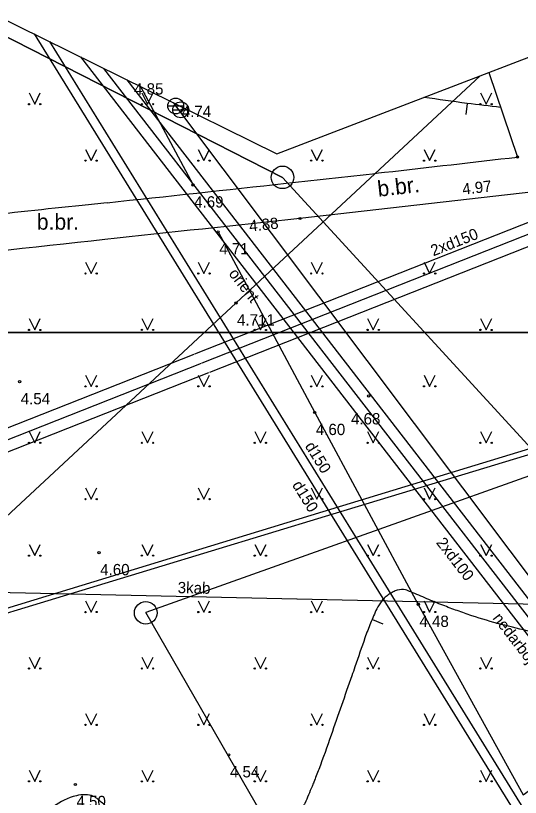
# Model space of a CAD drawing. Extents: x 519536 to 519949, y 326041 to 326519.
# Drawn here: x 519646.66 to 519669.02, y 326306.79 to 326341.43 of the extents above; entities that cross this region are included whole.
import ezdxf

# ---------------------------------------------------------------- set-up
doc = ezdxf.new("R2010")
doc.units = 0
for name, color, linetype in [('APGR_ELEM_####_####_#', 7, 'Continuous'), ('APGR_SARK_####_####_#', 7, 'Continuous'), ('CELI_CMAL_####_####_#', 7, 'Continuous'), ('CELI_CSEG_####_TKST_#', 7, 'Continuous'), ('ELEK_VADP_VSPR_####_#', 7, 'Continuous'), ('NORB_ZOGS_KOKA_####_#', 7, 'Continuous'), ('RAMI_PLAN_####_TKST_#', 7, 'Continuous'), ('RAMI_UZMR_####_####_#', 7, 'Continuous'), ('RELJ_AATZ_####_TKST_#', 7, 'Continuous'), ('RELJ_ELEM_####_####_#', 7, 'Continuous'), ('RELJ_HORZ_PAMT_####_#', 7, 'Continuous'), ('ROBZ_UZMR_####_####_#', 7, 'Continuous'), ('SAKT_VADV_PKAB_####_#', 7, 'Continuous'), ('SAKT_VADV_PKAB_TKST_#', 7, 'Continuous'), ('SILT_VADP_NEDR_####_#', 7, 'Continuous'), ('SILT_VADP_NEDR_TKST_#', 7, 'Continuous'), ('SILT_VADP_UDEN_####_#', 7, 'Continuous'), ('SILT_VADP_UDEN_KONT_#', 7, 'Continuous'), ('SILT_VADP_UDEN_TKAM_#', 7, 'Continuous'), ('SILT_VADP_UDEN_TKST_#', 7, 'Continuous'), ('SKAN_VADP_SPDK_####_#', 7, 'Continuous'), ('SKAN_VADP_SPDK_TKST_#', 7, 'Continuous'), ('TERT_ELEM_####_####_#', 7, 'Continuous'), ('UDTK_ELEM_####_####_#', 7, 'Continuous'), ('UDTK_ELEM_####_TKST_#', 7, 'Continuous'), ('UDTK_VADP_UDEN_####_#', 7, 'Continuous')]:
    doc.layers.add(name, color=color, linetype=linetype)

msp = doc.modelspace()

# ---------------------------------------------------------------- linework, layer by layer
at = {"layer": 'APGR_ELEM_####_####_#'}
for centre in [(519658.48, 326334.26), (519652.42, 326314.97)]:
    msp.add_circle(centre, 0.5, dxfattribs=at)
at = {"layer": 'APGR_SARK_####_####_#'}
for p, q in [((519634.167, 326346.646), (519658.484, 326334.259)), ((519658.484, 326334.259), (519670.304, 326321.355)), ((519670.304, 326321.355), (519652.419, 326314.975)), ((519667.175, 326289.371), (519652.419, 326314.975))]:
    msp.add_line(p, q, dxfattribs=at)
at = {"layer": 'CELI_CMAL_####_####_#'}
for points in [[(519667.615, 326338.906), (519668.891, 326335.16)], [(519677.65, 326334.535), (519659.253, 326332.436)]]:
    msp.add_lwpolyline(points, dxfattribs=at)
for centre, radius, start, end in [((519363.227, 328976.763), 2659.229, 276.472781, 276.600428), ((519498.904, 327780.889), 1455.683, 276.300253, 276.472781), ((519440.511, 328309.786), 1987.794, 276.070061, 276.300256), ((519860.907, 324356.489), 1987.794, 96.070058, 96.102075), ((519860.907, 324356.489), 1987.794, 96.102075, 96.241433), ((520379.494, 319610.653), 6760.26, 96.1159278, 96.1895814), ((520379.494, 319610.653), 6760.26, 96.1895814, 96.3560546)]:
    msp.add_arc(centre, radius, start, end, dxfattribs=at)
at = {"layer": 'ELEK_VADP_VSPR_####_#'}
for points in [[(519660.284, 326319.45), (519682.383, 326326.191), (519713.875, 326338.347), (519727.748, 326339.361), (519740.365, 326336.531)], [(519660.385, 326319.243), (519682.406, 326325.92), (519713.921, 326338.15), (519727.733, 326339.159), (519740.079, 326336.39)], [(519625.682, 326307.364), (519645.151, 326314.834), (519660.284, 326319.45)], [(519625.77, 326307.184), (519645.215, 326314.644), (519660.385, 326319.243)]]:
    msp.add_lwpolyline(points, dxfattribs=at)
at = {"layer": 'NORB_ZOGS_KOKA_####_#'}
for points in [[(519652.186, 326338.292), (519654.517, 326333.923)], [(519655.629, 326331.848), (519659.908, 326323.842)], [(519659.908, 326323.842), (519664.498, 326315.341), (519669.147, 326306.907), (519676.033, 326311.883)]]:
    msp.add_lwpolyline(points, dxfattribs=at)
at = {"layer": 'RAMI_PLAN_####_TKST_#'}
for p, q in [((519813.09, 326327.384), (519535.524, 326327.384)), ((519549.616, 326327.384), (519948.98, 326327.384))]:
    msp.add_line(p, q, dxfattribs=at)
at = {"layer": 'RAMI_UZMR_####_####_#'}
msp.add_lwpolyline([(519636.229, 326369.014), (519636.521, 326358.648), (519635.235, 326346.665), (519658.236, 326335.303), (519677.714, 326342.785), (519698.5, 326350)], dxfattribs=at)
at = {"layer": 'RELJ_ELEM_####_####_#'}
for centre in [(519668.891, 326335.16), (519654.517, 326333.923), (519659.253, 326332.436), (519655.629, 326331.848), (519656.415, 326328.695), (519646.832, 326325.204), (519662.295, 326324.576), (519659.908, 326323.842), (519650.354, 326317.631), (519664.498, 326315.341), (519656.102, 326308.675), (519649.303, 326307.359)]:
    msp.add_circle(centre, 0.05, dxfattribs=at)
at = {"layer": 'RELJ_HORZ_PAMT_####_#'}
for p, q in [((519666.612, 326337.039), (519666.679, 326337.535)), ((519662.464, 326314.665), (519662.93, 326314.483))]:
    msp.add_line(p, q, dxfattribs=at)
for points in [[(519668.143, 326337.356), (519666.659, 326337.537), (519664.748, 326337.804)], [(519674.563, 326312.827), (519673.478, 326313.163), (519672.147, 326313.496), (519670.815, 326313.823), (519668.169, 326314.455), (519666.865, 326314.838), (519666.224, 326315.062), (519665.587, 326315.301), (519665.231, 326315.444), (519664.879, 326315.593), (519664.527, 326315.744), (519664.172, 326315.893), (519663.935, 326315.98), (519663.568, 326315.967), (519663.382, 326315.892), (519663.202, 326315.789), (519663.026, 326315.654), (519662.885, 326315.494), (519662.658, 326315.146), (519662.517, 326314.828), (519662.382, 326314.509), (519662.135, 326313.863), (519661.689, 326312.571), (519661.551, 326312.176)], [(519661.551, 326312.176), (519660.631, 326309.543), (519660.086, 326308.029), (519659.867, 326307.467)], [(519659.867, 326307.467), (519659.789, 326307.275), (519659.632, 326306.899), (519659.469, 326306.524), (519659.384, 326306.405), (519659.328, 326306.356), (519659.265, 326306.313), (519658.984, 326306.195), (519658.355, 326306.081), (519656.896, 326305.823), (519655.434, 326305.589), (519653.968, 326305.383), (519653.232, 326305.303), (519652.498, 326305.242), (519652.062, 326305.31), (519651.856, 326305.405), (519651.664, 326305.53), (519651.456, 326305.701), (519651.261, 326305.877), (519651.07, 326306.053), (519650.874, 326306.226), (519650.498, 326306.538), (519650.109, 326306.835), (519649.35, 326306.86), (519647.412, 326305.731), (519645.479, 326304.587), (519645.017, 326304.309)]]:
    msp.add_spline(points, degree=3, dxfattribs=at)
at = {"layer": 'ROBZ_UZMR_####_####_#'}
for p, q in [((519658.484, 326334.259), (519634.167, 326346.646)), ((519670.304, 326321.355), (519658.484, 326334.259))]:
    msp.add_line(p, q, dxfattribs=at)
at = {"layer": 'SAKT_VADV_PKAB_####_#'}
for points in [[(519617.807, 326292.779), (519667.233, 326338.759)], [(519708.586, 326314.481), (519609.636, 326316.664)]]:
    msp.add_lwpolyline(points, dxfattribs=at)
at = {"layer": 'SILT_VADP_NEDR_####_#'}
msp.add_line((519672.165, 326311.162), (519650.57, 326339.09), dxfattribs=at)
at = {"layer": 'SILT_VADP_UDEN_####_#'}
for points in [[(519735.873, 326334.715), (519715.345, 326341.099), (519694.843, 326341.789), (519654.909, 326326.022)], [(519654.874, 326326.009), (519612.202, 326309.161)]]:
    msp.add_lwpolyline(points, dxfattribs=at)
at = {"layer": 'SILT_VADP_UDEN_KONT_#'}
for p, q in [((519671.862, 326310.735), (519649.547, 326339.595)), ((519672.468, 326311.588), (519651.594, 326338.584))]:
    msp.add_line(p, q, dxfattribs=at)
at = {"layer": 'SILT_VADP_UDEN_TKAM_#'}
for points in [[(519736.482, 326335.049), (519715.493, 326341.576), (519694.747, 326342.288), (519654.577, 326326.429)], [(519735.282, 326334.392), (519715.197, 326340.622), (519694.939, 326341.29), (519655.24, 326325.616)], [(519654.547, 326326.417), (519612.04, 326309.635)], [(519655.2, 326325.6), (519612.364, 326308.688)]]:
    msp.add_lwpolyline(points, dxfattribs=at)
at = {"layer": 'SKAN_VADP_SPDK_####_#'}
for points in [[(519647.484, 326340.615), (519661.305, 326318.237)], [(519648.16, 326340.28), (519662.117, 326317.684)], [(519661.305, 326318.237), (519698.428, 326258.133)], [(519662.117, 326317.684), (519699.233, 326257.591)]]:
    msp.add_lwpolyline(points, dxfattribs=at)
at = {"layer": 'TERT_ELEM_####_####_#'}
for p, q in [((519647.25, 326338), (519647.5, 326337.5)), ((519647.5, 326337.5), (519647.75, 326338)), ((519652.25, 326338), (519652.5, 326337.5)), ((519652.5, 326337.5), (519652.75, 326338)), ((519667.25, 326338), (519667.5, 326337.5)), ((519667.5, 326337.5), (519667.75, 326338)), ((519649.75, 326335.5), (519650, 326335)), ((519650, 326335), (519650.25, 326335.5)), ((519654.75, 326335.5), (519655, 326335)), ((519655, 326335), (519655.25, 326335.5)), ((519659.75, 326335.5), (519660, 326335)), ((519660, 326335), (519660.25, 326335.5)), ((519664.75, 326335.5), (519665, 326335)), ((519665, 326335), (519665.25, 326335.5)), ((519649.75, 326330.5), (519650, 326330)), ((519650, 326330), (519650.25, 326330.5)), ((519654.75, 326330.5), (519655, 326330)), ((519655, 326330), (519655.25, 326330.5)), ((519659.75, 326330.5), (519660, 326330)), ((519660, 326330), (519660.25, 326330.5)), ((519664.75, 326330.5), (519665, 326330)), ((519665, 326330), (519665.25, 326330.5)), ((519647.25, 326328), (519647.5, 326327.5)), ((519647.5, 326327.5), (519647.75, 326328)), ((519652.25, 326328), (519652.5, 326327.5)), ((519652.5, 326327.5), (519652.75, 326328)), ((519657.25, 326328), (519657.5, 326327.5)), ((519657.5, 326327.5), (519657.75, 326328)), ((519662.25, 326328), (519662.5, 326327.5)), ((519662.5, 326327.5), (519662.75, 326328)), ((519667.25, 326328), (519667.5, 326327.5)), ((519667.5, 326327.5), (519667.75, 326328)), ((519649.75, 326325.5), (519650, 326325)), ((519650, 326325), (519650.25, 326325.5)), ((519654.75, 326325.5), (519655, 326325)), ((519655, 326325), (519655.25, 326325.5)), ((519659.75, 326325.5), (519660, 326325)), ((519660, 326325), (519660.25, 326325.5)), ((519664.75, 326325.5), (519665, 326325)), ((519665, 326325), (519665.25, 326325.5)), ((519647.25, 326323), (519647.5, 326322.5)), ((519647.5, 326322.5), (519647.75, 326323)), ((519652.25, 326323), (519652.5, 326322.5)), ((519652.5, 326322.5), (519652.75, 326323)), ((519657.25, 326323), (519657.5, 326322.5)), ((519657.5, 326322.5), (519657.75, 326323)), ((519662.25, 326323), (519662.5, 326322.5)), ((519662.5, 326322.5), (519662.75, 326323)), ((519667.25, 326323), (519667.5, 326322.5)), ((519667.5, 326322.5), (519667.75, 326323)), ((519649.75, 326320.5), (519650, 326320)), ((519650, 326320), (519650.25, 326320.5)), ((519654.75, 326320.5), (519655, 326320)), ((519655, 326320), (519655.25, 326320.5)), ((519659.75, 326320.5), (519660, 326320)), ((519660, 326320), (519660.25, 326320.5)), ((519664.75, 326320.5), (519665, 326320)), ((519665, 326320), (519665.25, 326320.5)), ((519647.25, 326318), (519647.5, 326317.5)), ((519647.5, 326317.5), (519647.75, 326318)), ((519652.25, 326318), (519652.5, 326317.5)), ((519652.5, 326317.5), (519652.75, 326318)), ((519657.25, 326318), (519657.5, 326317.5)), ((519657.5, 326317.5), (519657.75, 326318)), ((519662.25, 326318), (519662.5, 326317.5)), ((519662.5, 326317.5), (519662.75, 326318)), ((519667.25, 326318), (519667.5, 326317.5)), ((519667.5, 326317.5), (519667.75, 326318)), ((519649.75, 326315.5), (519650, 326315)), ((519650, 326315), (519650.25, 326315.5)), ((519654.75, 326315.5), (519655, 326315)), ((519655, 326315), (519655.25, 326315.5)), ((519659.75, 326315.5), (519660, 326315)), ((519660, 326315), (519660.25, 326315.5)), ((519664.75, 326315.5), (519665, 326315)), ((519665, 326315), (519665.25, 326315.5)), ((519647.25, 326313), (519647.5, 326312.5)), ((519647.5, 326312.5), (519647.75, 326313)), ((519652.25, 326313), (519652.5, 326312.5)), ((519652.5, 326312.5), (519652.75, 326313)), ((519657.25, 326313), (519657.5, 326312.5)), ((519657.5, 326312.5), (519657.75, 326313)), ((519662.25, 326313), (519662.5, 326312.5)), ((519662.5, 326312.5), (519662.75, 326313)), ((519667.25, 326313), (519667.5, 326312.5)), ((519667.5, 326312.5), (519667.75, 326313)), ((519649.75, 326310.5), (519650, 326310)), ((519650, 326310), (519650.25, 326310.5)), ((519654.75, 326310.5), (519655, 326310)), ((519655, 326310), (519655.25, 326310.5)), ((519659.75, 326310.5), (519660, 326310)), ((519660, 326310), (519660.25, 326310.5)), ((519664.75, 326310.5), (519665, 326310)), ((519665, 326310), (519665.25, 326310.5)), ((519647.25, 326308), (519647.5, 326307.5)), ((519647.5, 326307.5), (519647.75, 326308)), ((519652.25, 326308), (519652.5, 326307.5)), ((519652.5, 326307.5), (519652.75, 326308)), ((519657.25, 326308), (519657.5, 326307.5)), ((519657.5, 326307.5), (519657.75, 326308)), ((519662.25, 326308), (519662.5, 326307.5)), ((519662.5, 326307.5), (519662.75, 326308)), ((519667.25, 326308), (519667.5, 326307.5)), ((519667.5, 326307.5), (519667.75, 326308))]:
    msp.add_line(p, q, dxfattribs=at)
for centre, radius in [((519647.25, 326337.5), 0.028), ((519647.75, 326337.5), 0.0263), ((519652.25, 326337.5), 0.028), ((519652.75, 326337.5), 0.0263), ((519667.25, 326337.5), 0.028), ((519667.75, 326337.5), 0.0263), ((519649.75, 326335), 0.028), ((519650.25, 326335), 0.0263), ((519654.75, 326335), 0.028), ((519655.25, 326335), 0.0263), ((519659.75, 326335), 0.028), ((519660.25, 326335), 0.0263), ((519664.75, 326335), 0.028), ((519665.25, 326335), 0.0263), ((519649.75, 326330), 0.028), ((519650.25, 326330), 0.0263), ((519654.75, 326330), 0.028), ((519655.25, 326330), 0.0263), ((519659.75, 326330), 0.028), ((519660.25, 326330), 0.0263), ((519664.75, 326330), 0.028), ((519665.25, 326330), 0.0263), ((519647.25, 326327.5), 0.028), ((519647.75, 326327.5), 0.0263), ((519652.25, 326327.5), 0.028), ((519652.75, 326327.5), 0.0263), ((519657.25, 326327.5), 0.028), ((519657.75, 326327.5), 0.0263), ((519662.25, 326327.5), 0.028), ((519662.75, 326327.5), 0.0263), ((519667.25, 326327.5), 0.028), ((519667.75, 326327.5), 0.0263), ((519649.75, 326325), 0.028), ((519650.25, 326325), 0.0263), ((519654.75, 326325), 0.028), ((519655.25, 326325), 0.0263), ((519659.75, 326325), 0.028), ((519660.25, 326325), 0.0263), ((519664.75, 326325), 0.028), ((519665.25, 326325), 0.0263), ((519647.25, 326322.5), 0.028), ((519647.75, 326322.5), 0.0263), ((519652.25, 326322.5), 0.028), ((519652.75, 326322.5), 0.0263), ((519657.25, 326322.5), 0.028), ((519657.75, 326322.5), 0.0263), ((519662.25, 326322.5), 0.028), ((519662.75, 326322.5), 0.0263), ((519667.25, 326322.5), 0.028), ((519667.75, 326322.5), 0.0263), ((519649.75, 326320), 0.028), ((519650.25, 326320), 0.0263), ((519654.75, 326320), 0.028), ((519655.25, 326320), 0.0263), ((519659.75, 326320), 0.028), ((519660.25, 326320), 0.0263), ((519664.75, 326320), 0.028), ((519665.25, 326320), 0.0263), ((519647.25, 326317.5), 0.028), ((519647.75, 326317.5), 0.0263), ((519652.25, 326317.5), 0.028), ((519652.75, 326317.5), 0.0263), ((519657.25, 326317.5), 0.028), ((519657.75, 326317.5), 0.0263), ((519662.25, 326317.5), 0.028), ((519662.75, 326317.5), 0.0263), ((519667.25, 326317.5), 0.028), ((519667.75, 326317.5), 0.0263), ((519649.75, 326315), 0.028), ((519650.25, 326315), 0.0263), ((519654.75, 326315), 0.028), ((519655.25, 326315), 0.0263), ((519659.75, 326315), 0.028), ((519660.25, 326315), 0.0263), ((519664.75, 326315), 0.028), ((519665.25, 326315), 0.0263), ((519647.25, 326312.5), 0.028), ((519647.75, 326312.5), 0.0263), ((519652.25, 326312.5), 0.028), ((519652.75, 326312.5), 0.0263), ((519657.25, 326312.5), 0.028), ((519657.75, 326312.5), 0.0263), ((519662.25, 326312.5), 0.028), ((519662.75, 326312.5), 0.0263), ((519667.25, 326312.5), 0.028), ((519667.75, 326312.5), 0.0263), ((519649.75, 326310), 0.028), ((519650.25, 326310), 0.0263), ((519654.75, 326310), 0.028), ((519655.25, 326310), 0.0263), ((519659.75, 326310), 0.028), ((519660.25, 326310), 0.0263), ((519664.75, 326310), 0.028), ((519665.25, 326310), 0.0263), ((519647.25, 326307.5), 0.028), ((519647.75, 326307.5), 0.0263), ((519652.25, 326307.5), 0.028), ((519652.75, 326307.5), 0.0263), ((519657.25, 326307.5), 0.028), ((519657.75, 326307.5), 0.0263), ((519662.25, 326307.5), 0.028), ((519662.75, 326307.5), 0.0263), ((519667.25, 326307.5), 0.028), ((519667.75, 326307.5), 0.0263)]:
    msp.add_circle(centre, radius, dxfattribs=at)
at = {"layer": 'UDTK_ELEM_####_####_#'}
for p, q in [((519653.399, 326337.423), (519654.101, 326337.423)), ((519653.621, 326337.255), (519654.323, 326337.255))]:
    msp.add_line(p, q, dxfattribs=at)
for centre in [(519653.75, 326337.423), (519653.972, 326337.255)]:
    msp.add_circle(centre, 0.351, dxfattribs=at)
at = {"layer": 'UDTK_VADP_UDEN_####_#'}
for points in [[(519653.629, 326337.579), (519653.75, 326337.423)], [(519672.807, 326312.066), (519653.75, 326337.423)], [(519653.972, 326337.255), (519654.104, 326337.345)]]:
    msp.add_lwpolyline(points, dxfattribs=at)

# ---------------------------------------------------------------- texts
at = {"layer": 'CELI_CSEG_####_TKST_#'}
msp.add_text('b.br.', height=0.7, rotation=6.509, dxfattribs=at).set_placement((519662.726, 326333.4))
msp.add_text('b.br.', height=0.7, dxfattribs=at).set_placement((519647.595, 326331.942))
at = {"layer": 'RELJ_AATZ_####_TKST_#'}
for s, rotation, p in [(' 4.97', 6.5734, (519666.291, 326333.466)), (' 4.88', 6.1531, (519656.846, 326331.835))]:
    msp.add_text(s, height=0.5, rotation=rotation, dxfattribs=at).set_placement(p)
for s, p in [('4.69', (519654.567, 326332.923)), ('4.71', (519655.679, 326330.848)), ('4.711', (519656.465, 326327.695)), ('4.54', (519646.882, 326324.204)), (' 4.68', (519661.33, 326323.314)), ('4.60', (519659.958, 326322.842)), ('4.60', (519650.404, 326316.631)), ('4.48', (519664.548, 326314.341)), ('4.54', (519656.152, 326307.675)), ('4.50', (519649.353, 326306.359))]:
    msp.add_text(s, height=0.5, dxfattribs=at).set_placement(p)
at = {"layer": 'SAKT_VADV_PKAB_TKST_#'}
msp.add_text('3kab', height=0.5, rotation=358.7361, dxfattribs=at).set_placement((519653.833, 326315.839))
at = {"layer": 'SILT_VADP_NEDR_TKST_#'}
for s, p in [('orient', (519656.073, 326329.986)), ('2xd100', (519665.265, 326318.069)), ('nedarbojas', (519667.768, 326314.724))]:
    msp.add_text(s, height=0.5, rotation=307.7113, dxfattribs=at).set_placement(p)
at = {"layer": 'SILT_VADP_UDEN_TKST_#'}
msp.add_text('2xd150', height=0.5, rotation=21.5443, dxfattribs=at).set_placement((519665.162, 326330.757))
at = {"layer": 'SKAN_VADP_SPDK_TKST_#'}
for rotation, p in [(301.7016, (519659.455, 326322.356)), (301.7014, (519658.89, 326320.632))]:
    msp.add_text('d150', height=0.5, rotation=rotation, dxfattribs=at).set_placement(p)
at = {"layer": 'UDTK_ELEM_####_TKST_#'}
for s, p in [(' 4.85', (519651.719, 326337.93)), (' 4.74', (519653.833, 326336.931))]:
    msp.add_text(s, height=0.5, dxfattribs=at).set_placement(p)

doc.saveas('drawing.dxf')
